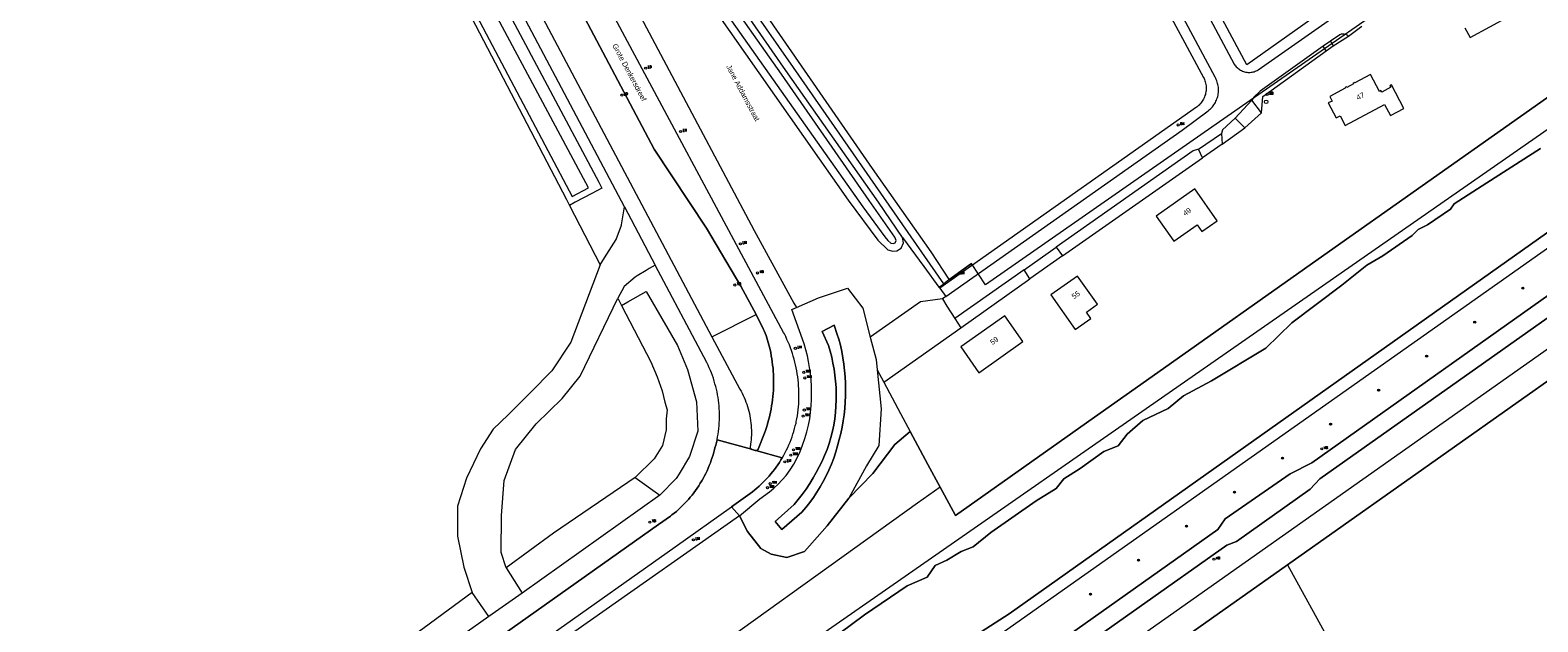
# Model space of a CAD drawing. Header units: metres. Extents: x 138165 to 154469, y 480134 to 494189.
# Tile 891 of 1056: x 148841 to 149199, y 486633 to 486774. Entities that reach past the tile are written whole.
import ezdxf

# ---------------------------------------------------------------- set-up
doc = ezdxf.new("R2010")
doc.units = ezdxf.units.M
doc.header["$LTSCALE"] = 0.001
doc.header["$MEASUREMENT"] = 0
for name, color, linetype, lineweight in [('Level 5', 7, 'Continuous', 0), ('TOP-L-terrein schutting raster hek leuning', 7, 'Continuous', 0), ('TOP-L-topo objecten punt', 7, 'Continuous', 0), ('TOP-L-topo objecten vlak', 7, 'Continuous', 0), ('TOP-L-water beschoeiing', 7, 'Continuous', 0), ('TOP-T-topo huisnummering naamgeving', 7, 'Continuous', 0)]:
    doc.layers.add(name, color=color, linetype=linetype, lineweight=lineweight)
doc.styles.add('Style-INTL_ISO', font='INTL_ISO.shx')
doc.styles.add('Style-STANDARD', font='STANDARD.shx')

# ---------------------------------------------------------------- blocks, each defined once
blk = doc.blocks.new('16')
at = {"layer": 'TOP-L-topo objecten punt', "color": 7, "linetype": 'Continuous', "lineweight": 0}
blk.add_circle((0, 0), 0.025, dxfattribs=at)
at = {"layer": 'TOP-L-topo objecten punt', "color": 7, "linetype": 'Continuous', "lineweight": 0, "style": 'Style-STANDARD'}
blk.add_text('LM', height=0.06, dxfattribs=at).set_placement((0.0483, 0))
blk = doc.blocks.new('302')
at = {"layer": 'TOP-L-topo objecten punt', "color": 7, "linetype": 'Continuous', "lineweight": 0}
blk.add_circle((0, 0), 0.025, dxfattribs=at)
at = {"layer": 'TOP-L-topo objecten punt', "color": 7, "linetype": 'Continuous', "lineweight": 0, "style": 'Style-STANDARD'}
blk.add_text('WH', height=0.06, dxfattribs=at).set_placement((0.0483, 0))
blk = doc.blocks.new('121')
at = {"layer": 'TOP-L-topo objecten punt', "color": 7, "linetype": 'Continuous', "lineweight": 0}
blk.add_circle((0, 0), 0.025, dxfattribs=at)
at = {"layer": 'TOP-L-topo objecten punt', "color": 7, "linetype": 'Continuous', "lineweight": 0, "style": 'Style-STANDARD'}
blk.add_text('LD', height=0.06, dxfattribs=at).set_placement((0.0483, 0))
blk = doc.blocks.new('14')
at = {"layer": 'TOP-L-topo objecten punt', "color": 7, "linetype": 'Continuous', "lineweight": 0}
blk.add_circle((0, 0), 0.025, dxfattribs=at)
at = {"layer": 'TOP-L-topo objecten punt', "color": 7, "linetype": 'Continuous', "lineweight": 0, "style": 'Style-STANDARD'}
blk.add_text('VB', height=0.06, dxfattribs=at).set_placement((0.0483, 0))
blk = doc.blocks.new('24')
at = {"layer": 'TOP-L-topo objecten punt', "color": 7, "linetype": 'Continuous', "lineweight": 0}
for radius in [0.025, 0.0182, 0.0115, 0.005]:
    blk.add_circle((0, 0), radius, dxfattribs=at)
blk = doc.blocks.new('131')
at = {"layer": 'TOP-L-topo objecten punt', "color": 7, "linetype": 'Continuous', "lineweight": 0}
blk.add_circle((0, 0), 0.025, dxfattribs=at)
at = {"layer": 'TOP-L-topo objecten punt', "color": 7, "linetype": 'Continuous', "lineweight": 0, "style": 'Style-STANDARD'}
blk.add_text('SM', height=0.06, dxfattribs=at).set_placement((0.0483, 0))
blk = doc.blocks.new('72')
at = {"layer": 'TOP-L-topo objecten punt', "color": 7, "linetype": 'Continuous', "lineweight": 0}
blk.add_circle((0, 0), 0.025, dxfattribs=at)
at = {"layer": 'TOP-L-topo objecten punt', "color": 7, "linetype": 'Continuous', "lineweight": 0, "style": 'Style-STANDARD'}
blk.add_text('BK', height=0.06, dxfattribs=at).set_placement((0.0483, 0))
blk = doc.blocks.new('*U13')
at = {"layer": 'Level 5', "color": 7, "linetype": 'Continuous', "lineweight": 0}
blk.add_circle((0, 0), 0.0415, dxfattribs=at)
blk = doc.blocks.new('150')
at = {"layer": 'Level 5', "color": 7, "linetype": 'Continuous', "lineweight": 0}
blk.add_blockref('*U13', (0, 0), dxfattribs=at)
blk = doc.blocks.new('175')
at = {"layer": 'TOP-L-topo objecten punt', "color": 7, "linetype": 'Continuous', "lineweight": 0}
blk.add_circle((0, 0), 0.025, dxfattribs=at)
at = {"layer": 'TOP-L-topo objecten punt', "color": 7, "linetype": 'Continuous', "lineweight": 0, "style": 'Style-STANDARD'}
blk.add_text('SB', height=0.06, dxfattribs=at).set_placement((0.0483, 0))

msp = doc.modelspace()

# ---------------------------------------------------------------- linework, layer by layer
at = {"layer": 'TOP-L-terrein schutting raster hek leuning', "flags": 128}
msp.add_lwpolyline([(149064.01, 486718.14), (149058.87, 486714.38), (149057.67, 486713.5), (149021.96, 486764.77), (148943.43, 486877.33), (148943.44, 486877.34), (148945.15, 486880.33), (148945.64, 486880.32), (148947.73, 486882.21), (148948.28, 486882.48), (148957.05, 486890.54), (148959.36, 486892.49), (148964.13, 486896.15), (148974.03, 486902.97), (149071.32, 486953.15), (149072.88, 486953.95), (149091.56, 486927.15), (149144.35, 486851.42), (149184.06, 486794.39), (149123.07, 486751.88), (149067.59, 486713.22), (149064.2, 486718.31), (149064.01, 486718.14)], dxfattribs=at)
at = {"layer": 'TOP-L-topo objecten vlak', "flags": 128}
for points in [[(149049.69, 486678.46), (149053.89, 486670.63), (149056.8, 486665.23), (149060.4, 486658.53), (149094.74, 486682.76), (149107.13, 486691.5), (149147.87, 486720.24), (149217.84, 486769.6), (149204.64, 486798.63), (149109.09, 486972.82), (149109.24, 486972.89), (149118.38, 486976.79), (149118.39, 486976.79)], [(149224.7, 486764.21), (149217.23, 486793.53), (149199.56, 486826.75), (149175.23, 486871.3), (149118.39, 486976.79), (149118.38, 486976.79), (149109.24, 486972.89), (149109.09, 486972.82), (149204.64, 486798.63), (149217.84, 486769.6), (149147.87, 486720.24), (149107.13, 486691.5), (149094.74, 486682.76), (149060.4, 486658.53), (149056.8, 486665.23)], [(149058.12, 486710.46), (149114.24, 486749.94), (149120.38, 486754.53), (149120.49, 486754.61), (149120.73, 486754.81), (149120.97, 486755.02), (149121.19, 486755.24), (149121.4, 486755.47), (149121.59, 486755.71), (149121.78, 486755.96), (149121.95, 486756.22), (149122.11, 486756.49), (149122.25, 486756.77), (149122.38, 486757.05), (149122.49, 486757.34), (149122.59, 486757.64), (149122.68, 486757.94), (149122.75, 486758.24), (149122.8, 486758.55), (149122.84, 486758.86), (149122.86, 486759.17), (149122.86, 486759.48), (149122.85, 486759.8), (149122.83, 486760.11), (149122.79, 486760.42), (149122.73, 486760.72), (149122.65, 486761.03), (149122.56, 486761.33), (149122.46, 486761.62), (149122.34, 486761.91), (149122.21, 486762.19), (149122.06, 486762.47), (149027.63, 486938.51)], [(149056.49, 486712.68), (149057.67, 486713.5), (149021.96, 486764.77), (148943.43, 486877.33), (148941.07, 486880.74), (148940.8, 486880.5)], [(149047.87, 486724.48), (149042.13, 486732.85), (149020.17, 486764.05), (148982.74, 486818.03), (148950.73, 486863.29), (148945.14, 486871.26), (148941.37, 486877.93), (148940.8, 486880.5)], [(148932.69, 486877.37), (148933.31, 486876.18), (148935.29, 486872.42), (148947.32, 486849.43), (148966.6, 486812.9), (148985.06, 486778.1), (149012.68, 486726.15), (149020.63, 486711.46), (149022.06, 486708.91), (149022.68, 486707.89)], [(148932.69, 486877.37), (148935, 486875.76), (148939.69, 486868.84), (148943.99, 486863.1), (148954.71, 486847.67), (148977.82, 486814.7), (149006.9, 486773.29), (149034.96, 486733.34), (149041.99, 486723.83), (149044.41, 486721.54), (149045.58, 486721.25), (149046.48, 486721.28), (149047.55, 486721.9), (149048.07, 486723.19), (149047.87, 486724.48)], [(148946.64, 486877.61), (148965.57, 486848.57), (149003.95, 486793.97), (149040.67, 486740.82), (149054.58, 486721.04), (149058.91, 486714.41), (149064.01, 486718.14), (149064.27, 486717.74)], [(148847.93, 486827.9), (148845.57, 486828.27), (148844.56, 486830.33), (148844, 486832.8), (148843.88, 486834.19), (148844.27, 486834.8), (148848.93, 486836.44), (148852.86, 486837.9), (148867.82, 486846.01), (148881.42, 486853.26), (148892.41, 486858.55), (148898.9, 486862.23), (148902.78, 486863.79), (148905.5, 486863.99), (148908.07, 486863.24), (148911.2, 486861.07), (148913.66, 486855.93), (148931.3, 486822.22), (148952.58, 486781.12), (148975.8, 486737.58), (148976.53, 486736.2), (148974.1, 486734.9), (148970.19, 486732.81), (148968.8, 486732.06)], [(148981.87, 486731.7), (148913.67, 486860.56)], [(149013.09, 486706.21), (149009.46, 486712.9), (149001.36, 486726.66), (148988.9, 486745.44), (148964.54, 486791.49), (148958.6, 486801.98), (148943.54, 486824.93), (148925.55, 486859.02)], [(148847.93, 486827.9), (148854.9, 486831.36), (148902.83, 486855.15), (148904.15, 486855.28), (148905.21, 486853.96), (148968.07, 486733.45), (148968.8, 486732.06)], [(148920.27, 486856.2), (149002.6, 486700.88)], [(149189.03, 486804.03), (149187.32, 486806.38), (149129.59, 486765.44), (149106.34, 486808.86), (149156.04, 486844.48)], [(149007.28, 486775.85), (149038.44, 486731.77), (149043.67, 486724.64), (149044.35, 486723.77), (149045.09, 486723.09), (149045.61, 486723.03), (149046.09, 486723.22), (149046.35, 486723.71), (149046, 486724.54), (149039.95, 486733.2), (149019.11, 486763.24), (148981.58, 486816.49)], [(149105.69, 486804.82), (149126.59, 486765.58), (149126.6, 486765.58), (149126.74, 486765.36), (149126.9, 486765.16), (149127.07, 486764.96), (149127.25, 486764.78), (149127.44, 486764.6), (149127.65, 486764.45), (149127.86, 486764.3), (149128.08, 486764.16), (149128.31, 486764.04), (149128.55, 486763.94), (149128.79, 486763.85), (149129.04, 486763.77), (149129.29, 486763.71), (149129.54, 486763.67), (149129.8, 486763.64), (149130.06, 486763.63), (149130.32, 486763.63), (149130.58, 486763.65), (149130.83, 486763.68), (149131.09, 486763.73), (149131.34, 486763.8), (149131.58, 486763.88), (149131.82, 486763.98), (149132.06, 486764.09), (149132.28, 486764.22), (149189.03, 486804.03)], [(148938.72, 486792.32), (148963.7, 486745.11), (148969.46, 486734.19), (148973.36, 486736.27)], [(148973.36, 486736.27), (148943.3, 486792.45)], [(148964.54, 486791.49), (148988.9, 486745.44), (149001.36, 486726.66), (149009.46, 486712.9), (149013.09, 486706.21), (149014.86, 486702.62), (149015.02, 486702.28), (149015.25, 486701.74), (149015.46, 486701.2), (149015.66, 486700.65), (149015.85, 486700.1), (149016.01, 486699.54), (149016.17, 486698.98), (149016.31, 486698.42), (149016.43, 486697.85), (149016.58, 486697.15), (149016.72, 486696.41), (149016.84, 486695.68), (149016.95, 486694.94), (149017.04, 486694.19), (149017.12, 486693.45), (149017.18, 486692.71), (149017.23, 486691.96), (149017.26, 486691.21), (149017.27, 486690.46), (149017.27, 486689.72), (149017.25, 486688.97), (149017.21, 486688.22), (149017.16, 486687.47), (149017.1, 486686.73), (149017.02, 486685.98), (149016.92, 486685.24), (149016.8, 486684.5), (149016.67, 486683.77), (149016.53, 486683.03), (149016.36, 486682.3), (149016.19, 486681.58), (149016, 486680.85), (149015.79, 486680.14), (149015.56, 486679.42), (149015.33, 486678.71), (149015.07, 486678.01), (149013.61, 486674.27), (149013.57, 486674.19), (149013.52, 486674.12), (149013.45, 486674.05), (149013.38, 486673.99), (149013.29, 486673.95), (149013.2, 486673.93), (149013.11, 486673.91), (149013.01, 486673.92), (149019.3, 486672.16)], [(149019.3, 486672.16), (149019.36, 486672.27), (149019.7, 486672.86), (149020.02, 486673.46), (149020.32, 486674.06), (149020.61, 486674.67), (149020.89, 486675.29), (149021.16, 486675.92), (149021.4, 486676.55), (149021.64, 486677.18), (149021.86, 486677.83), (149022.06, 486678.47), (149022.25, 486679.13), (149022.42, 486679.78), (149022.58, 486680.44), (149022.65, 486680.77), (149022.78, 486681.47), (149022.9, 486682.17), (149023, 486682.88), (149023.09, 486683.59), (149023.16, 486684.29), (149023.22, 486685.01), (149023.26, 486685.72), (149023.28, 486686.43), (149023.29, 486687.15), (149023.28, 486687.86), (149023.26, 486688.57), (149023.21, 486689.28), (149023.16, 486690), (149023.08, 486690.71), (149023, 486691.41), (149022.89, 486692.12), (149022.77, 486692.83), (149022.64, 486693.53), (149022.49, 486694.22), (149022.32, 486694.92), (149022.14, 486695.61), (149021.94, 486696.29), (149021.73, 486696.97), (149021.5, 486697.65), (149021.25, 486698.32), (149021, 486698.99), (149020.72, 486699.65), (149020.43, 486700.3), (149020.13, 486700.95), (149019.82, 486701.58), (149019.65, 486701.9), (148974.88, 486785.35)], [(149108.29, 486782.91), (149119.28, 486762.45), (149119.42, 486762.18), (149119.53, 486761.91), (149119.64, 486761.63), (149119.72, 486761.35), (149119.8, 486761.06), (149119.85, 486760.77), (149119.89, 486760.47), (149119.92, 486760.18), (149119.93, 486759.88), (149119.92, 486759.58), (149119.9, 486759.28), (149119.86, 486758.99), (149119.8, 486758.7), (149119.73, 486758.41), (149119.65, 486758.12), (149119.54, 486757.84), (149119.43, 486757.57), (149119.3, 486757.3), (149119.15, 486757.04), (149118.99, 486756.79), (149118.82, 486756.55), (149118.64, 486756.31), (149118.44, 486756.09), (149118.23, 486755.88), (149118.01, 486755.68), (149117.78, 486755.49), (149117.61, 486755.36), (149064.27, 486717.74)], [(149181.32, 486774.22), (149182.55, 486771.92), (149191.89, 486776.93)], [(149153.73, 486772.24), (149153.7, 486772.25), (149153.56, 486772.36), (149153.4, 486772.46), (149153.23, 486772.53), (149153.06, 486772.6), (149152.89, 486772.65), (149152.71, 486772.68), (149152.53, 486772.7), (149152.34, 486772.71), (149152.16, 486772.69), (149151.98, 486772.66), (149151.8, 486772.62), (149151.63, 486772.56), (149149.44, 486771.05)], [(149150.08, 486769.9), (149153.73, 486772.24)], [(149153.73, 486772.24), (149156.89, 486774.58)], [(149147.71, 486769.84), (149132.73, 486759.18), (149131.26, 486757.74), (149130.76, 486757)], [(149133.05, 486754.05), (149133.41, 486757.9), (149148.37, 486768.71)], [(149149.44, 486771.05), (149147.71, 486769.84)], [(149148.37, 486768.71), (149147.71, 486769.84)], [(149148.37, 486768.71), (149150.08, 486769.9)], [(149149.44, 486771.05), (149150.08, 486769.9)], [(149224.7, 486764.21), (149220.12, 486763.36), (148872.21, 486521.49), (148549.21, 486291.37), (148541.85, 486280.9)], [(149149.24, 486757.9), (149149.8, 486756.84), (149148.92, 486756.37), (149150.81, 486752.84), (149151.7, 486753.31), (149152.92, 486751.02), (149162.27, 486756.03), (149163.68, 486753.39), (149166.86, 486755.09), (149163.88, 486760.64), (149163.53, 486760.45), (149163.72, 486760.1), (149161.6, 486758.96), (149161.41, 486759.32), (149161.06, 486759.13), (149158.93, 486763.09), (149155.24, 486761.12), (149155.19, 486761.21), (149154.81, 486761.01), (149154.87, 486760.91), (149153.31, 486760.08), (149153.25, 486760.17), (149152.88, 486759.97), (149152.93, 486759.87), (149149.24, 486757.9)], [(149244.17, 486752.78), (149243.56, 486755.84), (149073.2, 486635.17), (149062.13, 486628.06), (149000, 486584.29), (148880.36, 486500), (148552.46, 486268.99)], [(148552.46, 486268.99), (148880.36, 486500), (149000, 486584.29), (149062.13, 486628.06), (149073.2, 486635.17), (149243.56, 486755.84)], [(149130.76, 486757), (149126.81, 486752.73)], [(149129.07, 486750.51), (149133.05, 486754.05)], [(149133.05, 486754.05), (149130.76, 486757)], [(148552.46, 486268.99), (148554.63, 486266.09), (148886.24, 486500), (149228.62, 486741.5), (149244.17, 486752.78)], [(149126.81, 486752.73), (149123.84, 486749.97), (149123.54, 486749.16)], [(149123.69, 486746.64), (149129.07, 486750.51)], [(149129.07, 486750.51), (149126.81, 486752.73)], [(149118.08, 486745.4), (149123.54, 486749.16)], [(149123.69, 486746.64), (149119.04, 486743.39)], [(149123.54, 486749.16), (149123.69, 486746.64)], [(149010.48, 486613.9), (149038.86, 486634.91), (149048.98, 486641.85), (149053.71, 486643.88), (149055.64, 486646.63), (149058.37, 486647.9), (149061.74, 486649.99), (149064.61, 486651.11), (149068.82, 486654.47), (149079.56, 486661.96), (149084.33, 486664.92), (149086.17, 486667.19), (149090.01, 486669.63), (149095.64, 486673.69), (149099.06, 486675.03), (149101.15, 486677.82), (149104.92, 486681.01), (149110.9, 486683.86), (149114.55, 486686.88), (149121.23, 486690.42), (149134.11, 486698.21), (149140.27, 486704.25), (149152.11, 486713.19), (149158.08, 486717.9), (149161.86, 486720.1), (149168.82, 486724.92), (149170.27, 486726.38), (149172.42, 486727.48), (149177.88, 486731.2), (149178.75, 486732.48), (149186.52, 486737.41), (149199.29, 486745.6)], [(149199.29, 486745.6), (149186.52, 486737.41), (149178.75, 486732.48), (149177.88, 486731.2), (149172.42, 486727.48), (149170.27, 486726.38), (149168.82, 486724.92), (149161.86, 486720.1), (149158.08, 486717.9), (149152.11, 486713.19), (149140.27, 486704.25), (149134.11, 486698.21), (149121.23, 486690.42), (149114.55, 486686.88), (149110.9, 486683.86), (149104.92, 486681.01), (149101.15, 486677.82), (149099.06, 486675.03), (149095.64, 486673.69), (149090.01, 486669.63), (149086.17, 486667.19), (149084.33, 486664.92), (149079.56, 486661.96), (149068.82, 486654.47), (149064.61, 486651.11), (149061.74, 486649.99), (149058.37, 486647.9), (149055.64, 486646.63), (149053.71, 486643.88), (149048.98, 486641.85), (149038.86, 486634.91), (149010.48, 486613.9)], [(149118.08, 486745.4), (149116.85, 486744.99), (149084.35, 486722.18)], [(149085.86, 486720.08), (149119.04, 486743.39)], [(149119.04, 486743.39), (149118.08, 486745.4)], [(149108.08, 486729.55), (149112.29, 486723.58), (149117.81, 486727.47), (149118.93, 486725.88), (149122.57, 486728.44), (149117.23, 486736), (149108.08, 486729.55)], [(148968.8, 486732.06), (148976.13, 486718)], [(148976.13, 486718), (148977.15, 486719.61), (148979.93, 486723.99), (148981.2, 486727.41), (148981.2, 486727.44), (148981.87, 486731.7)], [(148981.87, 486731.7), (148989.17, 486717.9)], [(149047.87, 486724.48), (149052.9, 486717.55), (149056.49, 486712.68)], [(149076.71, 486716.78), (149084.35, 486722.18)], [(149084.35, 486722.18), (149085.86, 486720.08)], [(148976.13, 486718), (148969.11, 486699.61), (148964.61, 486692.86), (148959.58, 486687.7), (148954.29, 486682.41), (148950.72, 486678.97), (148947.68, 486674.34), (148944.37, 486667.33), (148942.25, 486660.71), (148942.25, 486653.57), (148943.71, 486646.29), (148945.75, 486640.21)], [(148989.17, 486717.9), (148987.76, 486717.09), (148986.98, 486716.61), (148984.91, 486715.35), (148984.37, 486715.02), (148981.78, 486712.8), (148981.25, 486711.84), (148980.26, 486710.08)], [(149003.83, 486676.49), (149003.96, 486677.15), (149004.07, 486677.81), (149004.16, 486678.47), (149004.24, 486679.14), (149004.31, 486679.81), (149004.36, 486680.48), (149004.39, 486681.15), (149004.4, 486681.82), (149004.4, 486682.49), (149004.39, 486683.16), (149004.35, 486683.83), (149004.31, 486684.5), (149004.24, 486685.17), (149004.16, 486685.83), (149004.07, 486686.5), (149003.95, 486687.16), (149003.83, 486687.82), (149003.68, 486688.47), (149003.53, 486689.12), (149003.35, 486689.77), (149003.16, 486690.41), (149002.96, 486691.05), (149002.74, 486691.69), (149002.5, 486692.32), (149002.25, 486692.94), (149001.99, 486693.56), (149001.71, 486694.17), (149001.42, 486694.77), (148989.17, 486717.9)], [(149085.86, 486720.08), (149078.11, 486714.64)], [(148952.18, 486534.45), (149122.68, 486655.21), (149124.44, 486657.68), (149139.89, 486668.38), (149144.99, 486670.99), (149209.96, 486717.02)], [(149209.96, 486717.02), (149144.99, 486670.99), (149139.89, 486668.38), (149124.44, 486657.68), (149122.68, 486655.21), (148952.18, 486534.45), (148954.49, 486530.99), (149000, 486563.19), (149124.87, 486651.49), (149127.15, 486652.36), (149144.58, 486664.73), (149146.93, 486667.21), (149212.74, 486713.73)], [(149064.27, 486717.74), (149056.7, 486712.4)], [(149076.71, 486716.78), (149060.3, 486705.23)], [(149061.67, 486703.06), (149078.11, 486714.64)], [(149078.11, 486714.64), (149076.71, 486716.78)], [(149094.12, 486708.63), (149089.42, 486715.29), (149083.09, 486710.82), (149088.85, 486702.65), (149092.57, 486705.27), (149091.5, 486706.78), (149094.12, 486708.63)], [(149223.21, 486713.62), (148565.2, 486249.74)], [(149212.74, 486713.73), (149146.93, 486667.21), (149144.58, 486664.73), (149127.15, 486652.36), (149124.87, 486651.49), (149000, 486563.19), (148954.49, 486530.99)], [(148981.19, 486708.3), (148982.65, 486709.19), (148987.03, 486711.68), (148994.43, 486698.86), (148996.85, 486693.16), (148998.99, 486685.47), (148999.27, 486678.49), (148997.28, 486672.5), (148994.87, 486668.41), (148994.16, 486667.29), (148990.26, 486663.31)], [(149022.68, 486707.89), (149027.88, 486710.17), (149034.84, 486712.47), (149038.44, 486707.68), (149040.22, 486700.78)], [(149056.7, 486712.4), (149056.49, 486712.68)], [(149056.7, 486712.4), (149058.12, 486710.46)], [(148953.8, 486646.1), (148952.57, 486649.73), (148952.7, 486658.47), (148953.34, 486666.79), (148955.98, 486674.13), (148960.88, 486680.22), (148967.1, 486686.3), (148971.33, 486691.59), (148980.26, 486710.08)], [(148980.26, 486710.08), (148981.19, 486708.3)], [(148981.19, 486708.3), (148988.16, 486694.95), (148989.61, 486691.37), (148990.8, 486688.07), (148991.46, 486685.42), (148991.99, 486683.57), (148991.73, 486681.45), (148991.73, 486678.81), (148990.93, 486675.1), (148988.95, 486671.93), (148984.42, 486667.53)], [(149009.16, 486658.43), (149014.02, 486662.47), (149016.28, 486664.09), (149017.35, 486665), (149018.36, 486665.96), (149019.32, 486666.97), (149020.22, 486668.03), (149021.19, 486669.34), (149022.07, 486670.72), (149022.84, 486672.17), (149023.54, 486673.66), (149024.15, 486675.19), (149024.68, 486676.75), (149025.14, 486678.33), (149025.53, 486679.92), (149025.83, 486681.44), (149026.05, 486682.97), (149026.19, 486684.52), (149026.27, 486686.07), (149026.29, 486687.63), (149026.24, 486689.18), (149026.15, 486690.73), (149026.01, 486692.16), (149025.82, 486693.59), (149025.57, 486695.01), (149025.28, 486696.42), (149024.94, 486697.81), (149024.55, 486699.2), (149021.57, 486707.4), (149022.68, 486707.89)], [(149057.33, 486709.91), (149052.13, 486709.17), (149040.22, 486700.78)], [(149058.12, 486710.46), (149057.33, 486709.91)], [(149057.33, 486709.91), (149058.41, 486708.2), (149060.3, 486705.23)], [(149002.6, 486700.88), (149013.09, 486706.21)], [(149012.02, 486674.24), (149012.1, 486674.2), (149012.14, 486674.19), (149012.92, 486673.94), (149012.92, 486673.94), (149013.01, 486673.92), (149013.11, 486673.91), (149013.2, 486673.93), (149013.29, 486673.95), (149013.38, 486673.99), (149013.45, 486674.05), (149013.52, 486674.12), (149013.57, 486674.19), (149013.61, 486674.27), (149015.07, 486678.01), (149015.33, 486678.71), (149015.56, 486679.42), (149015.79, 486680.14), (149016, 486680.85), (149016.19, 486681.58), (149016.36, 486682.3), (149016.53, 486683.03), (149016.67, 486683.77), (149016.8, 486684.5), (149016.92, 486685.24), (149017.02, 486685.98), (149017.1, 486686.73), (149017.16, 486687.47), (149017.21, 486688.22), (149017.25, 486688.97), (149017.27, 486689.72), (149017.27, 486690.46), (149017.26, 486691.21), (149017.23, 486691.96), (149017.18, 486692.71), (149017.12, 486693.45), (149017.04, 486694.19), (149016.95, 486694.94), (149016.84, 486695.68), (149016.72, 486696.41), (149016.58, 486697.15), (149016.43, 486697.85), (149016.31, 486698.42), (149016.17, 486698.98), (149016.01, 486699.54), (149015.85, 486700.1), (149015.66, 486700.65), (149015.46, 486701.2), (149015.25, 486701.74), (149015.02, 486702.28), (149014.86, 486702.62), (149013.09, 486706.21)], [(149017.66, 486657.06), (149019.24, 486655.21), (149023.98, 486659.26), (149024.93, 486660.4), (149025.84, 486661.57), (149026.71, 486662.78), (149027.53, 486664.01), (149028.31, 486665.28), (149029.04, 486666.57), (149029.74, 486667.92), (149030.39, 486669.3), (149030.98, 486670.71), (149031.52, 486672.13), (149032.02, 486673.58), (149032.46, 486675.04), (149032.86, 486676.52), (149033.22, 486678), (149033.52, 486679.46), (149033.77, 486680.93), (149033.98, 486682.41), (149034.14, 486683.9), (149034.26, 486685.39), (149034.32, 486686.89), (149034.34, 486688.38), (149034.31, 486689.89), (149034.24, 486691.41), (149034.11, 486692.92), (149033.94, 486694.43), (149033.72, 486695.94), (149033.44, 486697.43), (149033.11, 486698.91), (149032.71, 486700.37), (149032.37, 486701.47), (149031.6, 486703.65), (149028.82, 486702.19), (149030.28, 486698.86), (149030.69, 486697.47), (149031.05, 486696.07), (149031.36, 486694.66), (149031.62, 486693.23), (149031.83, 486691.79), (149031.98, 486690.35), (149032.08, 486688.9), (149032.13, 486687.46), (149032.13, 486685.95), (149032.07, 486684.45), (149031.95, 486682.94), (149031.77, 486681.44), (149031.54, 486679.95), (149031.23, 486678.48), (149030.87, 486677.02), (149030.44, 486675.58), (149029.94, 486674.17), (149029.38, 486672.77), (149028.77, 486671.4), (149028.1, 486670.05), (149027.4, 486668.72), (149026.65, 486667.41), (149025.84, 486666.09), (149024.99, 486664.79), (149024.08, 486663.52), (149022.15, 486661.08), (149017.66, 486657.06)], [(149017.66, 486657.06), (149022.15, 486661.08), (149024.08, 486663.52), (149024.99, 486664.79), (149025.84, 486666.09), (149026.65, 486667.41), (149027.4, 486668.72), (149028.1, 486670.05), (149028.77, 486671.4), (149029.38, 486672.77), (149029.94, 486674.17), (149030.44, 486675.58), (149030.87, 486677.02), (149031.23, 486678.48), (149031.54, 486679.95), (149031.77, 486681.44), (149031.95, 486682.94), (149032.07, 486684.45), (149032.13, 486685.95), (149032.13, 486687.46), (149032.08, 486688.9), (149031.98, 486690.35), (149031.83, 486691.79), (149031.62, 486693.23), (149031.36, 486694.66), (149031.05, 486696.07), (149030.69, 486697.47), (149030.28, 486698.86), (149028.82, 486702.19), (149031.6, 486703.65), (149032.37, 486701.47), (149032.71, 486700.37), (149033.11, 486698.91), (149033.44, 486697.43), (149033.72, 486695.94), (149033.94, 486694.43), (149034.11, 486692.92), (149034.24, 486691.41), (149034.31, 486689.89), (149034.34, 486688.38), (149034.32, 486686.89), (149034.26, 486685.39), (149034.14, 486683.9), (149033.98, 486682.41), (149033.77, 486680.93), (149033.52, 486679.46), (149033.22, 486678), (149032.86, 486676.52), (149032.46, 486675.04), (149032.02, 486673.58), (149031.52, 486672.13), (149030.98, 486670.71), (149030.39, 486669.3), (149029.74, 486667.92), (149029.04, 486666.57), (149028.31, 486665.28), (149027.53, 486664.01), (149026.71, 486662.78), (149025.84, 486661.57), (149024.93, 486660.4), (149023.98, 486659.26), (149019.24, 486655.21), (149017.66, 486657.06)], [(149060.3, 486705.23), (149061.67, 486703.06)], [(149061.67, 486698.49), (149065.98, 486692.38), (149076.42, 486699.75), (149072.11, 486705.86), (149061.67, 486698.49)], [(149002.6, 486700.88), (149009.25, 486688.51), (149009.53, 486688.02), (149009.8, 486687.51), (149010.05, 486687), (149010.28, 486686.48), (149010.5, 486685.96), (149010.71, 486685.42), (149010.9, 486684.89), (149011.08, 486684.34), (149011.24, 486683.8), (149011.38, 486683.25), (149011.52, 486682.69), (149011.63, 486682.13), (149011.73, 486681.57), (149011.81, 486681.01), (149011.88, 486680.44), (149011.93, 486679.87), (149011.96, 486679.3), (149011.98, 486678.73), (149011.99, 486678.16), (149011.98, 486677.59), (149011.95, 486677.03), (149011.9, 486676.46), (149011.86, 486676), (149011.73, 486674.77), (149011.72, 486674.68), (149011.74, 486674.59), (149011.77, 486674.5), (149011.81, 486674.42), (149011.87, 486674.35), (149011.94, 486674.28), (149012.02, 486674.24)], [(149040.22, 486700.78), (149041.58, 486695.53), (149041.83, 486693.1)], [(149043.4, 486690.17), (149061.67, 486703.06)], [(149085.12, 486608.64), (149139.23, 486646.84), (149218.52, 486702.81)], [(149218.52, 486702.81), (149139.23, 486646.84)], [(149041.83, 486693.1), (149042.79, 486683.8), (149042.22, 486675.12), (149039.33, 486670.28), (149035.12, 486662.64)], [(149041.83, 486693.1), (149043.4, 486690.17)], [(149043.4, 486690.17), (149047.39, 486682.73), (149049.69, 486678.46)], [(149056.8, 486665.23), (149053.89, 486670.63), (149049.69, 486678.46), (149046.01, 486675.37), (149040.81, 486668.51), (149035.12, 486662.64), (149029.99, 486656.03), (149024.58, 486649.99), (149020.42, 486648.53), (149016.68, 486649.37), (149014.24, 486650.69), (149011.06, 486654.68), (149009.16, 486658.43)], [(149035.12, 486662.64), (149040.81, 486668.51), (149046.01, 486675.37), (149049.69, 486678.46)], [(149007.29, 486660.6), (149012.27, 486664.13), (149012.8, 486664.56), (149013.32, 486664.99), (149013.83, 486665.44), (149014.33, 486665.91), (149014.81, 486666.38), (149015.29, 486666.86), (149015.75, 486667.36), (149016.2, 486667.86), (149016.64, 486668.38), (149017.07, 486668.91), (149017.48, 486669.45), (149017.89, 486669.99), (149018.27, 486670.55), (149018.65, 486671.11), (149019.01, 486671.69), (149019.3, 486672.16), (149013.01, 486673.92), (149012.92, 486673.94), (149012.92, 486673.94), (149012.14, 486674.19), (149012.1, 486674.2), (149012.02, 486674.24), (149003.83, 486676.49), (149003.69, 486675.83), (149003.53, 486675.18), (149003.35, 486674.53), (149003.26, 486674.2), (149003.09, 486673.55), (149002.9, 486672.9), (149002.7, 486672.25), (149002.48, 486671.61), (149002.25, 486670.98), (149002, 486670.35), (149001.74, 486669.73), (149001.46, 486669.11), (149001.17, 486668.5), (149000.86, 486667.9), (149000.54, 486667.3), (149000.21, 486666.72), (148999.86, 486666.14), (148999.5, 486665.57), (148999.12, 486665), (148998.73, 486664.45), (148998.33, 486663.91), (148997.92, 486663.37), (148997.49, 486662.85), (148997.05, 486662.34), (148996.6, 486661.83), (148996.14, 486661.34), (148995.67, 486660.86), (148995.18, 486660.39), (148994.68, 486659.93), (148994.18, 486659.48), (148993.66, 486659.05), (148993.13, 486658.63), (148992.8, 486658.37), (148989.97, 486656.39), (148929.95, 486613.91)], [(148929.95, 486613.91), (148989.97, 486656.39), (148992.8, 486658.37), (148993.13, 486658.63), (148993.66, 486659.05), (148994.18, 486659.48), (148994.68, 486659.93), (148995.18, 486660.39), (148995.67, 486660.86), (148996.14, 486661.34), (148996.6, 486661.83), (148997.05, 486662.34), (148997.49, 486662.85), (148997.92, 486663.37), (148998.33, 486663.91), (148998.73, 486664.45), (148999.12, 486665), (148999.5, 486665.57), (148999.86, 486666.14), (149000.21, 486666.72), (149000.54, 486667.3), (149000.86, 486667.9), (149001.17, 486668.5), (149001.46, 486669.11), (149001.74, 486669.73), (149002, 486670.35), (149002.25, 486670.98), (149002.48, 486671.61), (149002.7, 486672.25), (149002.9, 486672.9), (149003.09, 486673.55), (149003.26, 486674.2), (149003.35, 486674.53), (149003.53, 486675.18), (149003.69, 486675.83), (149003.83, 486676.49)], [(149003.83, 486676.49), (149012.02, 486674.24)], [(149019.3, 486672.16), (149019.01, 486671.69), (149018.65, 486671.11), (149018.27, 486670.55), (149017.89, 486669.99), (149017.48, 486669.45), (149017.07, 486668.91), (149016.64, 486668.38), (149016.2, 486667.86), (149015.75, 486667.36), (149015.29, 486666.86), (149014.81, 486666.38), (149014.33, 486665.91), (149013.83, 486665.44), (149013.32, 486664.99), (149012.8, 486664.56), (149012.27, 486664.13), (149007.29, 486660.6), (149009.16, 486658.43)], [(148984.42, 486667.53), (148965, 486654.29), (148953.8, 486646.1)], [(149056.8, 486665.23), (149051.42, 486661.43), (148988.8, 486616.5), (148970.62, 486603.96)], [(148984.42, 486667.53), (148990.26, 486663.31)], [(148788.27, 486505.55), (148826.54, 486532.61), (148869.87, 486563.32), (148934.91, 486609.3), (148993.91, 486651.11), (149007.29, 486660.6)], [(148990.26, 486663.31), (148957.57, 486640.12)], [(149009.16, 486658.43), (149007.29, 486660.6)], [(149009.16, 486658.43), (149011.06, 486654.68), (149014.24, 486650.69), (149016.68, 486649.37), (149020.42, 486648.53), (149024.58, 486649.99), (149029.99, 486656.03), (149035.12, 486662.64)], [(149009.16, 486658.43), (148973.83, 486633.62), (148958.36, 486622.74)], [(149139.23, 486646.84), (149085.12, 486608.64), (149235.96, 486338.25)], [(149139.23, 486646.84), (149154.48, 486619.01), (149218.97, 486501.34)], [(148953.8, 486646.1), (148957.57, 486640.12)], [(148945.75, 486640.21), (148928.61, 486627.67)], [(148949.7, 486634.54), (148945.75, 486640.21)], [(148957.57, 486640.12), (148949.7, 486634.54)], [(148949.7, 486634.54), (148930.48, 486620.91)]]:
    msp.add_lwpolyline(points, dxfattribs=at)
at = {"layer": 'TOP-L-water beschoeiing', "flags": 128}
msp.add_lwpolyline([(149000, 486584.29), (149062.13, 486628.06), (149073.2, 486635.17), (149243.56, 486755.84)], dxfattribs=at)

# ---------------------------------------------------------------- block references
at = {"layer": 'TOP-L-topo objecten punt', "xscale": 10, "yscale": 10, "zscale": 10}
for name, p in [('121', (148986.91, 486764.65)), ('121', (148981.25, 486758.25)), ('14', (149134.39, 486758.42)), ('175', (149134.39, 486758.39)), ('150', (149134.18, 486756.65)), ('16', (148995.19, 486749.6)), ('72', (149113.29, 486751.15)), ('16', (149009.38, 486722.95)), ('14', (149013.46, 486716.04)), ('131', (149061.01, 486715.75)), ('14', (149008.08, 486713.19)), ('24', (149195.07, 486712.46)), ('24', (149183.67, 486704.39)), ('16', (149022.43, 486698.17)), ('24', (149172.26, 486696.32)), ('302', (149024.45, 486692.46)), ('302', (149024.69, 486691.14)), ('24', (149160.86, 486688.25)), ('302', (149024.28, 486682.1)), ('302', (149024.56, 486683.53)), ('24', (149149.46, 486680.18)), ('14', (149147.37, 486674.31)), ('16', (149019.94, 486671.26)), ('302', (149021.37, 486672.83)), ('302', (149021.98, 486674.08)), ('24', (149138.06, 486672.12)), ('302', (149015.81, 486665.1)), ('302', (149016.44, 486666.07)), ('24', (149126.66, 486664.05)), ('14', (148987.9, 486656.94)), ('24', (149115.26, 486655.98)), ('16', (148998.23, 486652.73)), ('24', (149103.86, 486647.91)), ('14', (149121.79, 486648.13)), ('24', (149092.46, 486639.84))]:
    msp.add_blockref(name, p, dxfattribs=at)

# ---------------------------------------------------------------- texts
at = {"layer": 'TOP-T-topo huisnummering naamgeving', "style": 'Style-INTL_ISO'}
for s, rotation, p in [('Grote Denkersdreef', 298, (148978.94, 486770.03)), ('Jane Addamsstraat', 298, (149005.96, 486765.03)), ('47', 28.2, (149155.98, 486756.97)), ('49', 35.2, (149114.96, 486729.51)), ('55', 35.2, (149088.56, 486709.78)), ('59', 35.2, (149069.19, 486698.91))]:
    msp.add_text(s, height=1.25, rotation=rotation, dxfattribs=at).set_placement(p)

doc.saveas('drawing.dxf')
